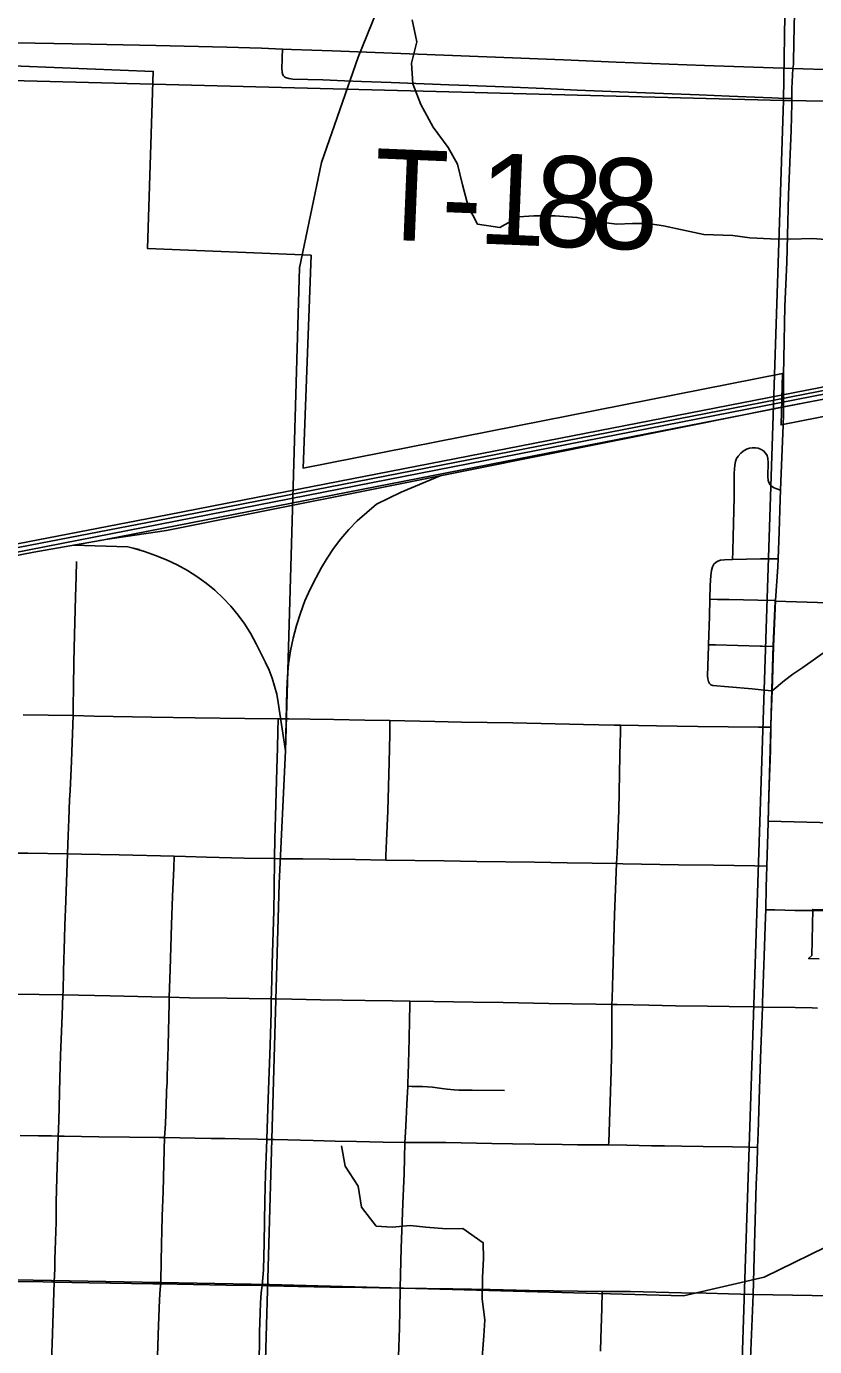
# Model space of a CAD drawing. Extents: x 0 to 34, y 0 to 22.
# Drawn here: x 7.261 to 7.754, y 17.768 to 18.594 of the extents above; entities that cross this region are included whole.
import ezdxf

# ---------------------------------------------------------------- set-up
doc = ezdxf.new("R2010")
doc.units = 0
for name, color, linetype in [('GM_X_City_Street', 7, 'Continuous'), ('GM_X_Corporation', 7, 'Continuous'), ('GM_X_County_Road', 7, 'Continuous'), ('GM_X_Minor_River', 7, 'Continuous'), ('GM_X_Rail_Line', 7, 'Continuous'), ('GM_X_State_Route', 7, 'Continuous'), ('GM_X_Township_Road', 7, 'Continuous'), ('GM_X_Township_Road_Text', 7, 'Continuous'), ('GM_X_US_Route', 7, 'Continuous')]:
    doc.layers.add(name, color=color, linetype=linetype)

msp = doc.modelspace()

# ---------------------------------------------------------------- linework, layer by layer
at = {"layer": 'GM_X_City_Street'}
for points in [[(7.70269, 18.26029), (7.70289, 18.26531), (7.70317, 18.27494), (7.70331, 18.28216), (7.70358, 18.29152), (7.70386, 18.29874), (7.70386, 18.30596), (7.70381, 18.31421), (7.70418, 18.31917), (7.70467, 18.3216), (7.70534, 18.32334), (7.70628, 18.32495), (7.70791, 18.32682), (7.70936, 18.328), (7.71154, 18.3292), (7.7133, 18.32981), (7.71514, 18.33011), (7.717, 18.33009), (7.71884, 18.32976), (7.72059, 18.3291), (7.72216, 18.3281), (7.72345, 18.32678), (7.72437, 18.32517), (7.72488, 18.32338), (7.72508, 18.3209), (7.72493, 18.31219), (7.72515, 18.3097), (7.72569, 18.30793), (7.72633, 18.30687), (7.7272, 18.306), (7.72879, 18.30503), (7.72996, 18.30463), (7.73282, 18.30364)], [(7.28382, 17.98805), (7.28387, 17.99016), (7.28423, 18.00303), (7.28485, 18.02351), (7.2851, 18.03147), (7.28564, 18.04691), (7.28664, 18.07618), (7.28706, 18.08773), (7.28756, 18.09764), (7.28802, 18.11004), (7.28834, 18.11561), (7.28922, 18.13421), (7.2903, 18.16268), (7.29028, 18.16837), (7.29044, 18.18053), (7.29068, 18.1961), (7.29101, 18.21306), (7.29176, 18.23664), (7.29213, 18.24968), (7.2923, 18.25902)], [(7.68858, 18.23539), (7.68884, 18.24402), (7.68911, 18.25023), (7.68954, 18.25331), (7.69027, 18.25569), (7.69116, 18.25732), (7.69245, 18.25863), (7.69351, 18.25927), (7.69527, 18.25985), (7.69774, 18.26011), (7.70269, 18.26029)], [(7.70269, 18.26029), (7.72032, 18.26065), (7.72882, 18.26066), (7.73134, 18.26066)], [(7.68781, 18.20695), (7.68828, 18.22479), (7.68858, 18.23539)], [(7.68858, 18.23539), (7.69333, 18.23531), (7.70072, 18.23518), (7.7185, 18.23487), (7.72955, 18.23459)], [(7.72746, 18.17818), (7.72256, 18.17864), (7.71515, 18.17933), (7.70031, 18.18069), (7.6904, 18.18155), (7.68927, 18.18199), (7.68837, 18.18283), (7.68774, 18.1839), (7.68722, 18.18568), (7.68712, 18.18754), (7.68779, 18.20616), (7.68781, 18.20695)], [(7.68781, 18.20695), (7.69206, 18.20682), (7.72012, 18.206), (7.72136, 18.20598), (7.72836, 18.20589)], [(7.25884, 18.16324), (7.27466, 18.163), (7.2903, 18.16268), (7.30325, 18.16241), (7.33929, 18.16161), (7.36664, 18.16126), (7.3977, 18.16076), (7.41841, 18.16063), (7.42515, 18.16059), (7.43859, 18.16042), (7.45325, 18.16017), (7.4728, 18.15984), (7.48841, 18.15951), (7.5164, 18.15893), (7.53317, 18.15856), (7.5653, 18.15808), (7.60961, 18.15719), (7.62866, 18.15673), (7.63263, 18.15666), (7.65528, 18.15624), (7.68106, 18.15586), (7.71899, 18.15547), (7.72678, 18.15539)], [(7.40848, 17.80635), (7.40928, 17.81624), (7.40982, 17.83303), (7.41021, 17.85935), (7.41058, 17.87593), (7.41094, 17.88674), (7.41112, 17.89202), (7.41137, 17.89772), (7.41162, 17.90453), (7.41226, 17.92307), (7.41342, 17.95663), (7.41405, 17.97717), (7.41419, 17.98556), (7.41425, 17.98941), (7.41467, 18.00759), (7.41567, 18.04052), (7.416, 18.05419), (7.41617, 18.07324), (7.41649, 18.08554), (7.41682, 18.09982), (7.41773, 18.12943), (7.41798, 18.14253), (7.41823, 18.15265), (7.41841, 18.16063)], [(7.48582, 18.07235), (7.48592, 18.0753), (7.48622, 18.0844), (7.4871, 18.10305), (7.48802, 18.13352), (7.48828, 18.15094), (7.48841, 18.15951)], [(7.62523, 17.89424), (7.6253, 17.89602), (7.62682, 17.94046), (7.62719, 17.95851), (7.62731, 17.98206), (7.62743, 17.98585), (7.62778, 18.00081), (7.62893, 18.03813), (7.63014, 18.07015), (7.6306, 18.07686), (7.63162, 18.10342), (7.63231, 18.13765), (7.6325, 18.14585), (7.63257, 18.15195), (7.63263, 18.15666)], [(7.2528, 18.07667), (7.2618, 18.0766), (7.28664, 18.07618), (7.29537, 18.07603), (7.319, 18.07564), (7.3535, 18.07485), (7.3606, 18.07458), (7.37367, 18.07414), (7.39729, 18.07355), (7.41617, 18.07324), (7.41968, 18.07318), (7.43398, 18.07309), (7.46692, 18.07263), (7.48582, 18.07235), (7.52225, 18.07182), (7.54277, 18.07151), (7.57882, 18.07101), (7.59933, 18.07061), (7.61487, 18.07045), (7.63014, 18.07015), (7.63413, 18.07008), (7.66895, 18.06944), (7.69084, 18.06912), (7.71682, 18.06866), (7.72427, 18.06853)], [(7.34503, 17.80741), (7.34506, 17.80945), (7.34541, 17.83242), (7.34562, 17.84043), (7.34597, 17.84967), (7.34649, 17.8652), (7.34712, 17.8913), (7.34745, 17.89882), (7.3479, 17.90747), (7.34833, 17.91979), (7.34863, 17.92658), (7.34871, 17.92842), (7.34879, 17.93028), (7.34896, 17.93351), (7.34901, 17.93579), (7.34934, 17.94497), (7.34948, 17.94865), (7.34969, 17.95668), (7.35028, 17.98275), (7.35038, 17.9866), (7.35083, 18.00387), (7.3518, 18.03186), (7.35244, 18.0498), (7.35318, 18.0672), (7.3535, 18.07485)], [(7.49485, 17.80478), (7.49496, 17.8132), (7.49549, 17.82981), (7.49658, 17.8577), (7.49729, 17.8763), (7.49783, 17.89582), (7.49821, 17.9023), (7.49854, 17.91029), (7.49905, 17.91948), (7.49956, 17.93091), (7.49964, 17.93266), (7.49989, 17.93853), (7.50005, 17.94517), (7.50021, 17.95308), (7.50038, 17.9606), (7.50071, 17.97235), (7.50079, 17.98166), (7.50081, 17.98414)], [(7.49956, 17.93091), (7.50202, 17.93088), (7.50874, 17.9308), (7.51495, 17.93038), (7.51792, 17.93004), (7.52092, 17.92952), (7.52431, 17.92903), (7.52864, 17.92861), (7.53145, 17.92852), (7.53978, 17.92844), (7.56003, 17.92821)], [(7.25707, 17.90017), (7.26851, 17.89995), (7.27664, 17.89989), (7.28076, 17.8998), (7.28462, 17.89971), (7.30618, 17.89939), (7.32541, 17.89907), (7.34407, 17.89889), (7.34745, 17.89882), (7.36653, 17.89847), (7.37663, 17.89837), (7.38517, 17.89821), (7.39406, 17.89805), (7.40561, 17.89784), (7.41137, 17.89772), (7.41593, 17.89762), (7.42459, 17.89741), (7.44035, 17.89698), (7.45412, 17.89665), (7.46755, 17.89634), (7.4842, 17.89601), (7.49783, 17.89582), (7.51266, 17.89584), (7.52339, 17.89572), (7.533, 17.89559), (7.55217, 17.89518), (7.56506, 17.89497), (7.57904, 17.89474), (7.59621, 17.89446), (7.60583, 17.89432), (7.61308, 17.89432), (7.62105, 17.89431), (7.62523, 17.89424), (7.63661, 17.89404), (7.65201, 17.89376), (7.66015, 17.89377), (7.6711, 17.89348), (7.68442, 17.89334), (7.70271, 17.89309), (7.71269, 17.89287), (7.71845, 17.89274)], [(7.34277, 17.75624), (7.34313, 17.76852), (7.34337, 17.77527), (7.34359, 17.78138), (7.34418, 17.79735), (7.34467, 17.80433), (7.34503, 17.80741)], [(7.40224, 17.71758), (7.40347, 17.71898), (7.40429, 17.72062), (7.40479, 17.72217), (7.40511, 17.72456), (7.40544, 17.73197), (7.40592, 17.74612), (7.40626, 17.75463), (7.40649, 17.76256), (7.40673, 17.76914), (7.4068, 17.77729), (7.40712, 17.78924), (7.40741, 17.79553), (7.4079, 17.80173), (7.40848, 17.80635)], [(7.48761, 17.55033), (7.48774, 17.55775), (7.48782, 17.56271), (7.48796, 17.5664), (7.48947, 17.6136), (7.49009, 17.63395), (7.49101, 17.66455), (7.4922, 17.70369), (7.49288, 17.73317), (7.49378, 17.762), (7.49442, 17.77994), (7.4947, 17.79083), (7.49485, 17.80478)], [(7.62014, 17.76529), (7.62038, 17.77344), (7.62094, 17.79194), (7.62127, 17.80266)]]:
    msp.add_lwpolyline(points, dxfattribs=at)
at = {"layer": 'GM_X_Corporation'}
for points in [[(6.74861, 19.58646), (7.75042, 19.56547), (7.73457, 18.54715), (6.72002, 18.57343), (6.74716, 19.57625)], [(8.81843, 19.53953), (8.78463, 18.5318), (7.73457, 18.54715), (7.75042, 19.56547)], [(6.72002, 18.57343), (7.73457, 18.54715), (7.70158, 17.53728), (6.70042, 17.56893)], [(7.73457, 18.54715), (8.78463, 18.5318), (8.76248, 17.51563), (7.70158, 17.53728)]]:
    msp.add_lwpolyline(points, close=True, dxfattribs=at)
for points in [[(7.8043, 18.35842), (7.73309, 18.34439), (7.73413, 18.37647), (7.43405, 18.31736), (7.43912, 18.45047), (7.3367, 18.4547), (7.34036, 18.56533), (7.23673, 18.56947)], [(7.85462, 18.09328), (7.72505, 18.09663), (7.72671, 18.15611), (7.72738, 18.1789), (7.72829, 18.20661), (7.72952, 18.23415), (7.77593, 18.23266)], [(7.75702, 18.0106), (7.75033, 18.01077), (7.75245, 18.01277), (7.75292, 18.04149), (7.85301, 18.03916)]]:
    msp.add_lwpolyline(points, dxfattribs=at)
at = {"layer": 'GM_X_County_Road'}
for p, q in [((7.72836, 18.20589), (7.72955, 18.23459)), ((7.72746, 18.17818), (7.72836, 18.20589)), ((7.72427, 18.06853), (7.72513, 18.09592))]:
    msp.add_line(p, q, dxfattribs=at)
for points in [[(7.74048, 18.56714), (7.74082, 18.5697), (7.74096, 18.57208), (7.74134, 18.5935), (7.74181, 18.60878), (7.74231, 18.62147), (7.74377, 18.65935), (7.74408, 18.678), (7.74604, 18.72645), (7.74706, 18.75626), (7.74813, 18.79292), (7.74938, 18.8271), (7.75169, 18.88423), (7.75231, 18.90338)], [(7.73984, 18.54835), (7.73993, 18.55479), (7.74048, 18.56714)], [(7.73468, 18.37582), (7.73483, 18.38577), (7.73557, 18.41867), (7.73666, 18.446), (7.73718, 18.46278), (7.73787, 18.48826), (7.73942, 18.52864), (7.7398, 18.54542), (7.73984, 18.54835)], [(7.73446, 18.34396), (7.73456, 18.35104), (7.73469, 18.36194), (7.73468, 18.37582)], [(7.73134, 18.26066), (7.73202, 18.27752), (7.73264, 18.29802), (7.73282, 18.30364), (7.73316, 18.31415), (7.73446, 18.34396)], [(7.72955, 18.23459), (7.73114, 18.25576), (7.73134, 18.26066)], [(7.72746, 18.17818), (7.73532, 18.18458), (7.74053, 18.18862), (7.74682, 18.19275), (7.76253, 18.20406), (7.77535, 18.21307)], [(7.72678, 18.15539), (7.72697, 18.16331), (7.72746, 18.17818)], [(7.72513, 18.09592), (7.72541, 18.11307), (7.72644, 18.14098), (7.72678, 18.15539)], [(7.72352, 18.0413), (7.72386, 18.05543), (7.72427, 18.06853)], [(7.72142, 17.98039), (7.7215, 17.98333), (7.72247, 18.01255), (7.72342, 18.03677), (7.72352, 18.0413)], [(7.21863, 17.98909), (7.22604, 17.98901), (7.23936, 17.98881), (7.28382, 17.98805)], [(7.28076, 17.8998), (7.28096, 17.90374), (7.2813, 17.91003), (7.28155, 17.91769), (7.28172, 17.92705), (7.28188, 17.93598), (7.28237, 17.95044), (7.28329, 17.97528), (7.28382, 17.98805)], [(7.28382, 17.98805), (7.3133, 17.98755), (7.33923, 17.98688), (7.35038, 17.9866)], [(7.35038, 17.9866), (7.36299, 17.98629), (7.38658, 17.98596), (7.41419, 17.98556)], [(7.41419, 17.98556), (7.4168, 17.98552), (7.42697, 17.9853), (7.44498, 17.98507), (7.45865, 17.9848), (7.47291, 17.98457), (7.48991, 17.9843), (7.50081, 17.98414)], [(7.50081, 17.98414), (7.51589, 17.9839), (7.54052, 17.98358), (7.55927, 17.98323), (7.58786, 17.98261), (7.60242, 17.98242), (7.6172, 17.98221), (7.62731, 17.98206)], [(7.62731, 17.98206), (7.63061, 17.98201), (7.65039, 17.98158), (7.667, 17.9813), (7.68715, 17.98107), (7.70074, 17.98087), (7.71561, 17.98053), (7.72142, 17.98039)], [(7.71845, 17.89274), (7.71878, 17.9019), (7.71967, 17.92926), (7.72046, 17.95412), (7.72108, 17.96965), (7.72142, 17.98039)], [(7.27842, 17.80855), (7.27865, 17.81706), (7.27882, 17.82293), (7.27899, 17.82846), (7.27949, 17.84598), (7.27964, 17.85883), (7.27981, 17.86572), (7.28006, 17.87388), (7.28019, 17.88037), (7.28076, 17.8998)], [(7.71558, 17.80075), (7.71681, 17.83977), (7.71764, 17.8696), (7.71808, 17.88264), (7.71845, 17.89274)], [(7.27546, 17.7186), (7.27566, 17.7247), (7.2763, 17.74515), (7.27654, 17.75072), (7.27676, 17.75813), (7.2769, 17.76494), (7.27707, 17.76989), (7.27842, 17.80855)], [(7.71051, 17.66212), (7.71128, 17.68359), (7.71292, 17.72581), (7.71345, 17.74566), (7.71558, 17.80075)]]:
    msp.add_lwpolyline(points, dxfattribs=at)
at = {"layer": 'GM_X_Minor_River'}
for points in [[(7.7667, 18.45997), (7.75269, 18.461), (7.73903, 18.46051), (7.72652, 18.46075), (7.71364, 18.46138), (7.70305, 18.46272), (7.68486, 18.46345), (7.67315, 18.46596), (7.65956, 18.46888), (7.64972, 18.4702), (7.64024, 18.47039), (7.63037, 18.46982), (7.61714, 18.4716), (7.60543, 18.4741), (7.5918, 18.47512), (7.57852, 18.475), (7.56903, 18.47443), (7.55715, 18.46783), (7.54316, 18.46999), (7.5373, 18.48111), (7.53377, 18.49447), (7.53061, 18.50743), (7.52474, 18.51779), (7.51551, 18.5305), (7.50782, 18.54469), (7.50276, 18.55769), (7.50187, 18.57061), (7.50516, 18.58383), (7.50239, 18.59755)], [(7.54616, 17.76138), (7.54718, 17.77502), (7.54775, 17.78487), (7.5461, 17.79781), (7.54637, 17.81147), (7.54698, 17.82322), (7.54679, 17.83309), (7.53407, 17.84207), (7.52383, 17.84189), (7.51095, 17.8429), (7.50111, 17.84384), (7.48972, 17.84293), (7.47987, 17.8435), (7.47062, 17.85544), (7.46859, 17.86839), (7.46049, 17.88107), (7.45808, 17.89364)]]:
    msp.add_lwpolyline(points, dxfattribs=at)
at = {"layer": 'GM_X_Rail_Line'}
for p, q in [((6.67145, 18.1505), (8.00771, 18.41211)), ((7.98948, 18.40532), (7.74784, 18.35813)), ((7.74784, 18.35813), (7.71088, 18.35091)), ((7.71088, 18.35091), (7.31039, 18.27271)), ((7.32783, 18.26734), (7.33169, 18.26646)), ((6.89051, 17.81647), (7.41313, 17.80694))]:
    msp.add_line(p, q, dxfattribs=at)
for points in [[(7.42308, 18.14057), (7.43188, 18.44265), (7.44566, 18.50851), (7.46862, 18.57437), (7.49771, 18.64635), (7.54977, 18.73671), (7.59723, 18.79798), (7.66766, 18.8669), (7.75034, 18.93888), (8.02439, 19.18087), (8.41634, 19.53007), (8.51585, 19.59762), (8.7545, 19.71913), (8.85017, 19.77075), (8.9, 19.79567)], [(2.1, 17.25784), (2.18393, 17.27433), (2.73729, 17.38072), (3.32149, 17.49791), (3.96117, 17.62281), (4.55539, 17.74), (5.15654, 17.85642), (5.77541, 17.979), (6.33417, 18.09079), (6.90219, 18.20181), (7.3492, 18.28816), (7.42386, 18.30272), (8.00923, 18.41684), (8.46231, 18.50822), (8.9, 18.59581)], [(2.1, 17.25547), (2.18438, 17.27205), (2.73774, 17.37844), (3.32194, 17.49563), (3.96162, 17.62053), (4.55584, 17.73772), (5.15699, 17.85414), (5.77586, 17.97672), (6.33462, 18.08851), (6.90263, 18.19953), (7.34964, 18.28588), (7.42431, 18.30044), (8.00968, 18.41456), (8.46244, 18.50563), (8.9, 18.59339)], [(7.41313, 17.80694), (7.67204, 17.79992), (7.72265, 17.8116), (7.77034, 17.83497), (8.85455, 18.45807), (8.9, 18.48042)], [(7.98948, 18.40532), (7.9819, 18.4025), (7.74784, 18.35813)], [(7.74784, 18.35813), (7.73036, 18.35482), (7.71088, 18.35091)], [(7.71088, 18.35091), (7.53965, 18.31659), (7.34853, 18.27837), (7.31039, 18.27271)], [(7.42308, 18.14057), (7.42385, 18.17889), (7.42422, 18.18701), (7.42502, 18.1951), (7.42624, 18.20314), (7.42788, 18.2111), (7.42994, 18.21897), (7.4324, 18.22672), (7.43526, 18.23432), (7.43852, 18.24177), (7.44216, 18.24904), (7.44559, 18.25518), (7.44924, 18.26118), (7.45312, 18.26705), (7.4577, 18.27315), (7.46264, 18.27896), (7.46793, 18.28445), (7.47999, 18.29484), (7.49544, 18.3024), (7.51977, 18.31262)], [(7.31039, 18.27271), (7.30702, 18.2722), (7.2655, 18.26481), (7.13398, 18.23932), (6.75163, 18.16404)], [(7.42308, 18.14057), (7.41849, 18.17085), (7.41754, 18.17602), (7.41627, 18.18113), (7.41468, 18.18615), (7.41278, 18.19106), (7.41057, 18.19584), (7.4047, 18.20758), (7.40133, 18.2138), (7.39757, 18.2198), (7.39343, 18.22553), (7.38892, 18.23099), (7.38407, 18.23615), (7.3789, 18.24098), (7.37342, 18.24546), (7.36767, 18.24958), (7.36166, 18.25332), (7.35521, 18.25683), (7.34858, 18.26), (7.3418, 18.26281), (7.33487, 18.26525), (7.32783, 18.26734), (7.32441, 18.2682), (7.29045, 18.26925)], [(7.42308, 18.14057), (7.41914, 18.05771), (7.40204, 17.4619)]]:
    msp.add_lwpolyline(points, dxfattribs=at)
at = {"layer": 'GM_X_State_Route'}
for points in [[(7.71558, 17.80075), (7.75263, 17.80005), (7.76913, 17.79996), (7.78565, 17.80022), (7.80173, 17.80104), (7.81591, 17.80224), (7.8282, 17.80367), (7.84352, 17.80594), (7.86797, 17.81012), (7.88681, 17.81386), (7.90128, 17.81723), (7.91683, 17.82138), (7.9311, 17.82556), (7.94405, 17.82978), (7.9598, 17.8354), (7.98541, 17.84534)], [(7.21524, 17.80971), (7.21625, 17.80969), (7.23971, 17.80929), (7.25548, 17.80899), (7.27136, 17.80869), (7.27842, 17.80855)], [(7.27842, 17.80855), (7.30021, 17.8081), (7.34007, 17.80751), (7.34503, 17.80741)], [(7.34503, 17.80741), (7.38596, 17.80662), (7.40848, 17.80635)], [(7.40848, 17.80635), (7.41299, 17.8062), (7.431, 17.80572), (7.45092, 17.80541), (7.47095, 17.80512), (7.48196, 17.80499)], [(7.48196, 17.80499), (7.48797, 17.80492), (7.49485, 17.80478)], [(7.49485, 17.80478), (7.52782, 17.80423), (7.55117, 17.80383), (7.57556, 17.80333), (7.62127, 17.80266)], [(7.62127, 17.80266), (7.62227, 17.80264), (7.63286, 17.80255), (7.63898, 17.80255), (7.67084, 17.80185)], [(7.67084, 17.80185), (7.6862, 17.80166), (7.70032, 17.80115), (7.71558, 17.80075)]]:
    msp.add_lwpolyline(points, dxfattribs=at)
at = {"layer": 'GM_X_Township_Road'}
for points in [[(6.97396, 18.587), (6.98691, 18.58654), (7.00567, 18.58626), (7.08132, 18.58527), (7.12511, 18.58485), (7.14493, 18.5846), (7.17669, 18.58443), (7.24328, 18.5835), (7.30115, 18.58243), (7.34195, 18.58155), (7.38636, 18.58059), (7.40812, 18.57984), (7.42128, 18.57924)], [(7.42128, 18.57924), (7.42098, 18.57417), (7.42088, 18.57235), (7.42073, 18.56793), (7.42095, 18.56463), (7.4214, 18.56322)], [(7.4214, 18.56322), (7.42184, 18.56255), (7.42244, 18.56194), (7.42315, 18.56151), (7.42513, 18.56094), (7.42771, 18.56058), (7.44643, 18.56002), (7.46008, 18.55948), (7.47063, 18.55909), (7.48927, 18.55835), (7.52531, 18.55698), (7.53775, 18.55657), (7.56508, 18.55547), (7.58496, 18.5546), (7.60547, 18.55373), (7.64276, 18.55214), (7.68192, 18.55077), (7.70056, 18.54992), (7.72728, 18.54879), (7.73563, 18.5485), (7.73984, 18.54835)], [(7.72352, 18.0413), (7.72921, 18.04117), (7.74169, 18.04091), (7.75205, 18.04078)], [(7.75205, 18.04078), (7.75299, 18.04077), (7.76675, 18.04041), (7.79476, 18.03961), (7.81709, 18.03906), (7.85308, 18.03844)], [(7.72142, 17.98039), (7.74189, 17.98014), (7.75251, 17.97991), (7.75594, 17.97986)]]:
    msp.add_lwpolyline(points, dxfattribs=at)
at = {"layer": 'GM_X_US_Route'}
for points in [[(6.97396, 18.587), (6.98691, 18.58654), (7.00567, 18.58626), (7.08132, 18.58527), (7.12511, 18.58485), (7.14493, 18.5846), (7.17669, 18.58443), (7.24328, 18.5835), (7.30115, 18.58243), (7.34195, 18.58155), (7.38636, 18.58059), (7.40812, 18.57984), (7.42128, 18.57924)], [(7.42128, 18.57924), (7.42674, 18.57898), (7.45222, 18.57817), (7.54914, 18.57442), (7.59699, 18.57256), (7.6299, 18.57117), (7.6852, 18.56899), (7.74048, 18.56714), (7.81873, 18.56464), (7.92554, 18.56029), (7.99634, 18.55743), (8.03671, 18.55592), (8.08763, 18.55403), (8.12926, 18.55245), (8.1529, 18.55204), (8.1697, 18.55217), (8.18464, 18.55274)]]:
    msp.add_lwpolyline(points, dxfattribs=at)

# ---------------------------------------------------------------- texts
at = {"layer": 'GM_X_Township_Road_Text'}
for s, rotation, p in [('T', 357.63796, (7.47723, 18.46056)), ('1', 357.66156, (7.54304, 18.45785)), ('8', 357.73102, (7.57808, 18.45642)), ('8', 358.07536, (7.61343, 18.45502)), ('-', 357.64393, (7.5197, 18.45881))]:
    msp.add_text(s, height=0.05682, rotation=rotation, dxfattribs=at).set_placement(p)

doc.saveas('drawing.dxf')
